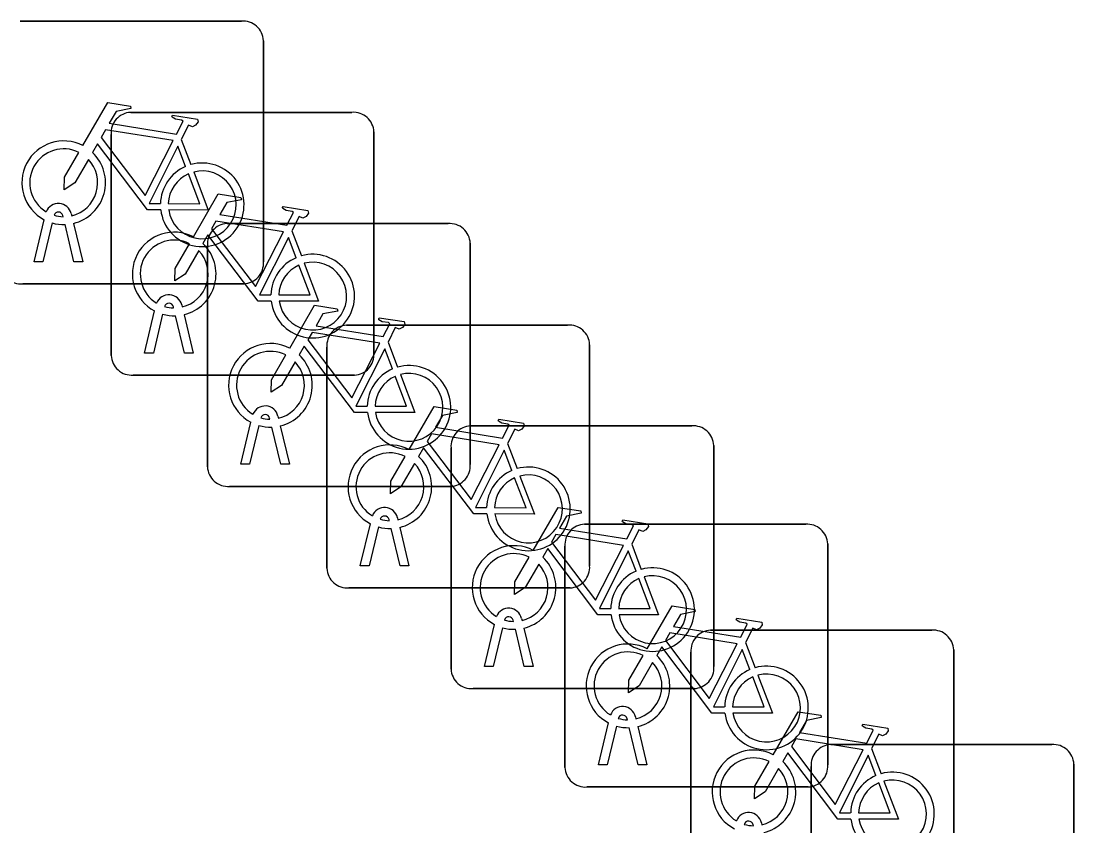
# Model space of a CAD drawing. Extents: x 158474 to 159560, y 388525 to 389605.
# Drawn here: x 158721.641 to 158725.644, y 388828.702 to 388831.763 of the extents above; entities that cross this region are included whole.
import ezdxf

# ---------------------------------------------------------------- set-up
doc = ezdxf.new("R2010")
doc.units = 0
doc.layers.add('IMGEO_Fietsenrek', color=7, linetype='Continuous')

msp = doc.modelspace()

# ---------------------------------------------------------------- linework, layer by layer
at = {"layer": 'IMGEO_Fietsenrek'}
for p, q in [((158721.6379, 388831.7625), (158722.4788, 388831.7625)), ((158722.4788, 388831.7625), (158721.6379, 388831.7625)), ((158722.5625, 388831.6881), (158722.5625, 388830.8472)), ((158722.5625, 388830.8472), (158722.5625, 388831.6881)), ((158722.0579, 388831.4155), (158722.8988, 388831.4155)), ((158722.8988, 388831.4155), (158722.0579, 388831.4155)), ((158721.9835, 388830.4909), (158721.9835, 388831.3318)), ((158721.9835, 388831.3318), (158721.9835, 388830.4909)), ((158722.9825, 388831.3411), (158722.9825, 388830.5002)), ((158722.9825, 388830.5002), (158722.9825, 388831.3411)), ((158722.2502, 388831.3122), (158722.2865, 388831.217)), ((158721.6905, 388830.8473), (158721.7288, 388831.0073)), ((158721.8009, 388831.0189), (158721.7999, 388831.0232)), ((158721.8316, 388831.0304), (158721.8334, 388831.0225)), ((158721.7592, 388830.9951), (158721.7239, 388830.8473)), ((158721.842, 388830.8473), (158721.8081, 388830.989)), ((158721.8404, 388830.9933), (158721.8754, 388830.8473)), ((158722.4239, 388830.9925), (158723.2648, 388830.9925)), ((158723.2648, 388830.9925), (158722.4239, 388830.9925)), ((158722.6702, 388830.9652), (158722.7065, 388830.87)), ((158722.3495, 388830.0679), (158722.3495, 388830.9088)), ((158722.3495, 388830.9088), (158722.3495, 388830.0679)), ((158723.3485, 388830.9181), (158723.3485, 388830.0772)), ((158723.3485, 388830.0772), (158723.3485, 388830.9181)), ((158721.7239, 388830.8473), (158721.6905, 388830.8473)), ((158721.8754, 388830.8473), (158721.842, 388830.8473)), ((158722.4881, 388830.7635), (158721.6472, 388830.7635)), ((158721.6472, 388830.7635), (158722.4881, 388830.7635)), ((158722.2516, 388830.6834), (158722.2534, 388830.6755)), ((158722.1105, 388830.5003), (158722.1488, 388830.6603)), ((158722.1792, 388830.6481), (158722.1439, 388830.5003)), ((158722.2209, 388830.6719), (158722.2199, 388830.6762)), ((158722.262, 388830.5003), (158722.2281, 388830.642)), ((158722.2604, 388830.6463), (158722.2954, 388830.5003)), ((158722.8779, 388830.6065), (158723.7188, 388830.6065)), ((158723.7188, 388830.6065), (158722.8779, 388830.6065)), ((158722.8035, 388829.6819), (158722.8035, 388830.5228)), ((158722.8035, 388830.5228), (158722.8035, 388829.6819)), ((158723.0362, 388830.5422), (158723.0725, 388830.447)), ((158723.8025, 388830.5321), (158723.8025, 388829.6912)), ((158723.8025, 388829.6912), (158723.8025, 388830.5321)), ((158722.1439, 388830.5003), (158722.1105, 388830.5003)), ((158722.2954, 388830.5003), (158722.262, 388830.5003)), ((158722.9081, 388830.4165), (158722.0672, 388830.4165)), ((158722.0672, 388830.4165), (158722.9081, 388830.4165)), ((158722.5869, 388830.2489), (158722.5859, 388830.2532)), ((158722.6176, 388830.2604), (158722.6194, 388830.2525)), ((158722.4765, 388830.0773), (158722.5148, 388830.2373)), ((158722.5452, 388830.2251), (158722.5099, 388830.0773)), ((158722.628, 388830.0773), (158722.5941, 388830.219)), ((158722.6264, 388830.2233), (158722.6614, 388830.0773)), ((158723.3499, 388830.2235), (158724.1908, 388830.2235)), ((158724.1908, 388830.2235), (158723.3499, 388830.2235)), ((158723.2755, 388829.2989), (158723.2755, 388830.1398)), ((158723.2755, 388830.1398), (158723.2755, 388829.2989)), ((158723.4902, 388830.1562), (158723.5265, 388830.061)), ((158724.2745, 388830.1491), (158724.2745, 388829.3082)), ((158724.2745, 388829.3082), (158724.2745, 388830.1491)), ((158722.5099, 388830.0773), (158722.4765, 388830.0773)), ((158722.6614, 388830.0773), (158722.628, 388830.0773)), ((158723.2741, 388829.9935), (158722.4332, 388829.9935)), ((158722.4332, 388829.9935), (158723.2741, 388829.9935)), ((158722.9305, 388829.6913), (158722.9688, 388829.8513)), ((158723.0409, 388829.8629), (158723.0399, 388829.8672)), ((158723.0716, 388829.8744), (158723.0734, 388829.8665)), ((158723.7829, 388829.8495), (158724.6238, 388829.8495)), ((158724.6238, 388829.8495), (158723.7829, 388829.8495)), ((158722.9992, 388829.8391), (158722.9639, 388829.6913)), ((158723.082, 388829.6913), (158723.0481, 388829.833)), ((158723.0804, 388829.8373), (158723.1154, 388829.6913)), ((158723.7085, 388828.9249), (158723.7085, 388829.7658)), ((158723.7085, 388829.7658), (158723.7085, 388828.9249)), ((158723.9622, 388829.7732), (158723.9985, 388829.678)), ((158724.7075, 388829.7751), (158724.7075, 388828.9342)), ((158724.7075, 388828.9342), (158724.7075, 388829.7751)), ((158722.9639, 388829.6913), (158722.9305, 388829.6913)), ((158723.1154, 388829.6913), (158723.082, 388829.6913)), ((158723.7281, 388829.6075), (158722.8872, 388829.6075)), ((158722.8872, 388829.6075), (158723.7281, 388829.6075)), ((158723.5129, 388829.4799), (158723.5119, 388829.4842)), ((158723.5436, 388829.4914), (158723.5454, 388829.4835)), ((158723.4025, 388829.3083), (158723.4408, 388829.4683)), ((158723.4712, 388829.4561), (158723.4359, 388829.3083)), ((158723.554, 388829.3083), (158723.5201, 388829.45)), ((158723.5524, 388829.4543), (158723.5874, 388829.3083)), ((158724.2619, 388829.4465), (158725.1028, 388829.4465)), ((158725.1028, 388829.4465), (158724.2619, 388829.4465)), ((158724.1875, 388828.5219), (158724.1875, 388829.3628)), ((158724.1875, 388829.3628), (158724.1875, 388828.5219)), ((158724.3952, 388829.3992), (158724.4315, 388829.304)), ((158725.1865, 388829.3721), (158725.1865, 388828.5312)), ((158725.1865, 388828.5312), (158725.1865, 388829.3721)), ((158723.4359, 388829.3083), (158723.4025, 388829.3083)), ((158723.5874, 388829.3083), (158723.554, 388829.3083)), ((158724.2001, 388829.2245), (158723.3592, 388829.2245)), ((158723.3592, 388829.2245), (158724.2001, 388829.2245)), ((158723.8355, 388828.9343), (158723.8738, 388829.0943)), ((158723.9042, 388829.0821), (158723.8689, 388828.9343)), ((158723.9459, 388829.1059), (158723.9449, 388829.1102)), ((158723.9766, 388829.1174), (158723.9784, 388829.1095)), ((158723.987, 388828.9343), (158723.9531, 388829.076)), ((158723.9854, 388829.0803), (158724.0204, 388828.9343)), ((158724.7189, 388829.0115), (158725.5598, 388829.0115)), ((158725.5598, 388829.0115), (158724.7189, 388829.0115)), ((158724.8742, 388828.9962), (158724.9105, 388828.901)), ((158723.8689, 388828.9343), (158723.8355, 388828.9343)), ((158724.0204, 388828.9343), (158723.987, 388828.9343)), ((158724.6445, 388828.0869), (158724.6445, 388828.9278)), ((158724.6445, 388828.9278), (158724.6445, 388828.0869)), ((158725.6435, 388828.9371), (158725.6435, 388828.0962)), ((158725.6435, 388828.0962), (158725.6435, 388828.9371)), ((158724.6331, 388828.8505), (158723.7922, 388828.8505)), ((158723.7922, 388828.8505), (158724.6331, 388828.8505)), ((158724.4249, 388828.7029), (158724.4239, 388828.7072)), ((158724.4556, 388828.7144), (158724.4574, 388828.7065))]:
    msp.add_line(p, q, dxfattribs=at)
for points in [[(158721.8761, 388831.2892), (158721.9708, 388831.4527), (158722.057, 388831.4389), (158722.0587, 388831.4302), (158722.0026, 388831.4193), (158721.9764, 388831.374), (158722.2316, 388831.3332)], [(158722.2316, 388831.3332), (158722.2566, 388831.382), (158722.2515, 388831.386), (158722.2283, 388831.3897), (158722.2156, 388831.3972), (158722.2146, 388831.4003), (158722.2168, 388831.4049), (158722.3116, 388831.3898), (158722.3139, 388831.3795), (158722.3045, 388831.3671), (158722.2921, 388831.3607), (158722.2776, 388831.3669), (158722.2502, 388831.3122)], [(158722.2187, 388831.308), (158721.9619, 388831.349), (158721.9452, 388831.3202), (158722.1122, 388831.0999), (158722.2187, 388831.308)], [(158722.1718, 388831.0445), (158722.1221, 388831.0446), (158721.9314, 388831.2963), (158721.9124, 388831.2635)], [(158722.2667, 388831.21), (158722.2374, 388831.2868), (158722.128, 388831.0687), (158722.1707, 388831.0686)], [(158721.8968, 388831.2367), (158721.8452, 388831.1475), (158721.8053, 388831.1215), (158721.8065, 388831.169), (158721.861, 388831.2632)], [(158722.2007, 388831.0685), (158722.3206, 388831.0683), (158722.2774, 388831.1819)], [(158722.2972, 388831.1888), (158722.3522, 388831.0442), (158722.2021, 388831.0445)], [(158722.2961, 388830.9422), (158722.3908, 388831.1057), (158722.477, 388831.0919), (158722.4787, 388831.0832), (158722.4226, 388831.0723), (158722.3964, 388831.027), (158722.6516, 388830.9862)], [(158722.6516, 388830.9862), (158722.6766, 388831.035), (158722.6715, 388831.039), (158722.6483, 388831.0427), (158722.6356, 388831.0502), (158722.6346, 388831.0533), (158722.6368, 388831.0579), (158722.7316, 388831.0428), (158722.7339, 388831.0325), (158722.7245, 388831.0201), (158722.7121, 388831.0137), (158722.6976, 388831.0199), (158722.6702, 388830.9652)], [(158722.6387, 388830.961), (158722.3819, 388831.002), (158722.3652, 388830.9732), (158722.5322, 388830.7529), (158722.6387, 388830.961)], [(158722.5918, 388830.6975), (158722.5421, 388830.6976), (158722.3514, 388830.9493), (158722.3324, 388830.9165)], [(158722.6867, 388830.863), (158722.6574, 388830.9398), (158722.548, 388830.7217), (158722.5907, 388830.7216)], [(158722.3168, 388830.8897), (158722.2652, 388830.8005), (158722.2253, 388830.7745), (158722.2265, 388830.822), (158722.281, 388830.9162)], [(158722.6207, 388830.7215), (158722.7406, 388830.7213), (158722.6974, 388830.8349)], [(158722.7172, 388830.8418), (158722.7722, 388830.6972), (158722.6221, 388830.6975)], [(158722.6621, 388830.5192), (158722.7568, 388830.6827), (158722.843, 388830.6689), (158722.8447, 388830.6602), (158722.7886, 388830.6493), (158722.7624, 388830.604), (158723.0176, 388830.5632)], [(158723.0176, 388830.5632), (158723.0426, 388830.612), (158723.0375, 388830.616), (158723.0143, 388830.6197), (158723.0016, 388830.6272), (158723.0006, 388830.6303), (158723.0028, 388830.6349), (158723.0976, 388830.6198), (158723.0999, 388830.6095), (158723.0905, 388830.5971), (158723.0781, 388830.5907), (158723.0636, 388830.5969), (158723.0362, 388830.5422)], [(158723.0047, 388830.538), (158722.7479, 388830.579), (158722.7312, 388830.5502), (158722.8982, 388830.3299), (158723.0047, 388830.538)], [(158722.9578, 388830.2745), (158722.9081, 388830.2746), (158722.7174, 388830.5263), (158722.6984, 388830.4935)], [(158722.6828, 388830.4667), (158722.6312, 388830.3775), (158722.5913, 388830.3515), (158722.5925, 388830.399), (158722.647, 388830.4932)], [(158723.0527, 388830.44), (158723.0234, 388830.5168), (158722.914, 388830.2987), (158722.9567, 388830.2986)], [(158722.9867, 388830.2985), (158723.1066, 388830.2983), (158723.0634, 388830.4119)], [(158723.0832, 388830.4188), (158723.1382, 388830.2742), (158722.9881, 388830.2745)], [(158723.1161, 388830.1332), (158723.2108, 388830.2967), (158723.297, 388830.2829), (158723.2987, 388830.2742), (158723.2426, 388830.2633), (158723.2164, 388830.218), (158723.4716, 388830.1772)], [(158723.4716, 388830.1772), (158723.4966, 388830.226), (158723.4915, 388830.23), (158723.4683, 388830.2337), (158723.4556, 388830.2412), (158723.4546, 388830.2443), (158723.4568, 388830.2489), (158723.5516, 388830.2338), (158723.5539, 388830.2235), (158723.5445, 388830.2111), (158723.5321, 388830.2047), (158723.5176, 388830.2109), (158723.4902, 388830.1562)], [(158723.4587, 388830.152), (158723.2019, 388830.193), (158723.1852, 388830.1642), (158723.3522, 388829.9439), (158723.4587, 388830.152)], [(158723.4118, 388829.8885), (158723.3621, 388829.8886), (158723.1714, 388830.1403), (158723.1524, 388830.1075)], [(158723.5067, 388830.054), (158723.4774, 388830.1308), (158723.368, 388829.9127), (158723.4107, 388829.9126)], [(158723.1368, 388830.0807), (158723.0852, 388829.9915), (158723.0453, 388829.9655), (158723.0465, 388830.013), (158723.101, 388830.1072)], [(158723.4407, 388829.9125), (158723.5606, 388829.9123), (158723.5174, 388830.0259)], [(158723.5372, 388830.0328), (158723.5922, 388829.8882), (158723.4421, 388829.8885)], [(158723.5881, 388829.7502), (158723.6828, 388829.9137), (158723.769, 388829.8999), (158723.7707, 388829.8912), (158723.7146, 388829.8803), (158723.6884, 388829.835), (158723.9436, 388829.7942)], [(158723.9436, 388829.7942), (158723.9686, 388829.843), (158723.9635, 388829.847), (158723.9403, 388829.8507), (158723.9276, 388829.8582), (158723.9266, 388829.8613), (158723.9288, 388829.8659), (158724.0236, 388829.8508), (158724.0259, 388829.8405), (158724.0165, 388829.8281), (158724.0041, 388829.8217), (158723.9896, 388829.8279), (158723.9622, 388829.7732)], [(158723.9307, 388829.769), (158723.6739, 388829.81), (158723.6572, 388829.7812), (158723.8242, 388829.5609), (158723.9307, 388829.769)], [(158723.6088, 388829.6977), (158723.5572, 388829.6085), (158723.5173, 388829.5825), (158723.5185, 388829.63), (158723.573, 388829.7242)], [(158723.8838, 388829.5055), (158723.8341, 388829.5056), (158723.6434, 388829.7573), (158723.6244, 388829.7245)], [(158723.9787, 388829.671), (158723.9494, 388829.7478), (158723.84, 388829.5297), (158723.8827, 388829.5296)], [(158723.9127, 388829.5295), (158724.0326, 388829.5293), (158723.9894, 388829.6429)], [(158724.0092, 388829.6498), (158724.0642, 388829.5052), (158723.9141, 388829.5055)], [(158724.0211, 388829.3762), (158724.1158, 388829.5397), (158724.202, 388829.5259), (158724.2037, 388829.5172), (158724.1476, 388829.5063), (158724.1214, 388829.461), (158724.3766, 388829.4202)], [(158724.3766, 388829.4202), (158724.4016, 388829.469), (158724.3965, 388829.473), (158724.3733, 388829.4767), (158724.3606, 388829.4842), (158724.3596, 388829.4873), (158724.3618, 388829.4919), (158724.4566, 388829.4768), (158724.4589, 388829.4665), (158724.4495, 388829.4541), (158724.4371, 388829.4477), (158724.4226, 388829.4539), (158724.3952, 388829.3992)], [(158724.3637, 388829.395), (158724.1069, 388829.436), (158724.0902, 388829.4072), (158724.2572, 388829.1869), (158724.3637, 388829.395)], [(158724.3168, 388829.1315), (158724.2671, 388829.1316), (158724.0764, 388829.3833), (158724.0574, 388829.3505)], [(158724.4117, 388829.297), (158724.3824, 388829.3738), (158724.273, 388829.1557), (158724.3157, 388829.1556)], [(158724.0418, 388829.3237), (158723.9902, 388829.2345), (158723.9503, 388829.2085), (158723.9515, 388829.256), (158724.006, 388829.3502)], [(158724.3457, 388829.1555), (158724.4656, 388829.1553), (158724.4224, 388829.2689)], [(158724.4422, 388829.2758), (158724.4972, 388829.1312), (158724.3471, 388829.1315)], [(158724.5001, 388828.9732), (158724.5948, 388829.1367), (158724.681, 388829.1229), (158724.6827, 388829.1142), (158724.6266, 388829.1033), (158724.6004, 388829.058), (158724.8556, 388829.0172)], [(158724.8556, 388829.0172), (158724.8806, 388829.066), (158724.8755, 388829.07), (158724.8523, 388829.0737), (158724.8396, 388829.0812), (158724.8386, 388829.0843), (158724.8408, 388829.0889), (158724.9356, 388829.0738), (158724.9379, 388829.0635), (158724.9285, 388829.0511), (158724.9161, 388829.0447), (158724.9016, 388829.0509), (158724.8742, 388828.9962)], [(158724.8427, 388828.992), (158724.5859, 388829.033), (158724.5692, 388829.0042), (158724.7362, 388828.7839), (158724.8427, 388828.992)], [(158724.7958, 388828.7285), (158724.7461, 388828.7286), (158724.5554, 388828.9803), (158724.5364, 388828.9475)], [(158724.8907, 388828.894), (158724.8614, 388828.9708), (158724.752, 388828.7527), (158724.7947, 388828.7526)], [(158724.5208, 388828.9207), (158724.4692, 388828.8315), (158724.4293, 388828.8055), (158724.4305, 388828.853), (158724.485, 388828.9472)], [(158724.8247, 388828.7525), (158724.9446, 388828.7523), (158724.9014, 388828.8659)], [(158724.9212, 388828.8728), (158724.9762, 388828.7282), (158724.8261, 388828.7285)]]:
    msp.add_lwpolyline(points, dxfattribs=at)
for centre, radius, start, end in [((158722.4846, 388831.6848), 0.0779, 2.4484, 94.2845), ((158722.4846, 388831.6848), 0.0779, 2.4484, 94.2845), ((158722.0612, 388831.3376), 0.0779, 92.4484, 184.2845), ((158722.0612, 388831.3376), 0.0779, 92.4484, 184.2845), ((158722.9046, 388831.3378), 0.0779, 2.4484, 94.2845), ((158722.9046, 388831.3378), 0.0779, 2.4484, 94.2845), ((158721.8031, 388831.1479), 0.159, 62.6766, 242.1369), ((158721.8031, 388831.1479), 0.129, 63.3192, 238.903), ((158721.8031, 388831.1479), 0.159, 283.5766, 46.6042), ((158721.8031, 388831.1479), 0.129, 283.6043, 43.4302), ((158722.3297, 388831.0639), 0.159, 113.3408, 178.3217), ((158722.3297, 388831.0639), 0.159, 187.0065, 105.7708), ((158722.3297, 388831.0639), 0.129, 113.923, 177.9556), ((158722.3297, 388831.0639), 0.129, 188.6715, 104.5883), ((158721.7829, 388831.0193), 0.0499, 12.8025, 158.6934), ((158721.7829, 388831.0193), 0.0174, 12.8025, 163.4502), ((158721.8031, 388831.1479), 0.129, 253.415, 269.0204), ((158721.8031, 388831.1479), 0.159, 253.9967, 271.7867), ((158722.4272, 388830.9146), 0.0779, 92.4484, 184.2845), ((158722.4272, 388830.9146), 0.0779, 92.4484, 184.2845), ((158723.2706, 388830.9148), 0.0779, 2.4484, 94.2845), ((158723.2706, 388830.9148), 0.0779, 2.4484, 94.2845), ((158722.2231, 388830.8009), 0.159, 62.6766, 242.1369), ((158722.2231, 388830.8009), 0.129, 63.3192, 238.903), ((158722.2231, 388830.8009), 0.129, 283.6043, 43.4302), ((158722.2231, 388830.8009), 0.159, 283.5766, 46.6042), ((158722.4848, 388830.8414), 0.0779, 272.4484, 4.2845), ((158722.4848, 388830.8414), 0.0779, 272.4484, 4.2845), ((158722.7497, 388830.7169), 0.159, 113.3408, 178.3217), ((158722.7497, 388830.7169), 0.159, 187.0065, 105.7708), ((158722.7497, 388830.7169), 0.129, 188.6715, 104.5883), ((158721.6414, 388830.8412), 0.0779, 182.4484, 274.2845), ((158721.6414, 388830.8412), 0.0779, 182.4484, 274.2845), ((158722.7497, 388830.7169), 0.129, 113.923, 177.9556), ((158722.2029, 388830.6723), 0.0499, 12.8025, 158.6934), ((158722.2029, 388830.6723), 0.0174, 12.8025, 163.4502), ((158722.2231, 388830.8009), 0.159, 253.9967, 271.7867), ((158722.2231, 388830.8009), 0.129, 253.415, 269.0204), ((158722.8812, 388830.5286), 0.0779, 92.4484, 184.2845), ((158722.8812, 388830.5286), 0.0779, 92.4484, 184.2845), ((158723.7246, 388830.5288), 0.0779, 2.4484, 94.2845), ((158723.7246, 388830.5288), 0.0779, 2.4484, 94.2845), ((158722.5891, 388830.3779), 0.159, 62.6766, 242.1369), ((158722.0614, 388830.4942), 0.0779, 182.4484, 274.2845), ((158722.0614, 388830.4942), 0.0779, 182.4484, 274.2845), ((158722.5891, 388830.3779), 0.129, 63.3192, 238.903), ((158722.5891, 388830.3779), 0.159, 283.5766, 46.6042), ((158722.9048, 388830.4944), 0.0779, 272.4484, 4.2845), ((158722.9048, 388830.4944), 0.0779, 272.4484, 4.2845), ((158722.5891, 388830.3779), 0.129, 283.6043, 43.4302), ((158723.1157, 388830.2939), 0.159, 187.0065, 105.7708), ((158723.1157, 388830.2939), 0.159, 113.3408, 178.3217), ((158723.1157, 388830.2939), 0.129, 113.923, 177.9556), ((158723.1157, 388830.2939), 0.129, 188.6715, 104.5883), ((158722.5689, 388830.2493), 0.0499, 12.8025, 158.6934), ((158722.5689, 388830.2493), 0.0174, 12.8025, 163.4502), ((158722.5891, 388830.3779), 0.129, 253.415, 269.0204), ((158722.5891, 388830.3779), 0.159, 253.9967, 271.7867), ((158723.3532, 388830.1456), 0.0779, 92.4484, 184.2845), ((158723.3532, 388830.1456), 0.0779, 92.4484, 184.2845), ((158724.1966, 388830.1458), 0.0779, 2.4484, 94.2845), ((158724.1966, 388830.1458), 0.0779, 2.4484, 94.2845), ((158723.0431, 388829.9919), 0.159, 62.6766, 242.1369), ((158723.0431, 388829.9919), 0.129, 63.3192, 238.903), ((158723.0431, 388829.9919), 0.159, 283.5766, 46.6042), ((158722.4274, 388830.0712), 0.0779, 182.4484, 274.2845), ((158722.4274, 388830.0712), 0.0779, 182.4484, 274.2845), ((158723.0431, 388829.9919), 0.129, 283.6043, 43.4302), ((158723.2708, 388830.0714), 0.0779, 272.4484, 4.2845), ((158723.2708, 388830.0714), 0.0779, 272.4484, 4.2845), ((158723.5697, 388829.9079), 0.159, 113.3408, 178.3217), ((158723.5697, 388829.9079), 0.159, 187.0065, 105.7708), ((158723.5697, 388829.9079), 0.129, 113.923, 177.9556), ((158723.5697, 388829.9079), 0.129, 188.6715, 104.5883), ((158723.0229, 388829.8633), 0.0499, 12.8025, 158.6934), ((158723.0229, 388829.8633), 0.0174, 12.8025, 163.4502), ((158723.0431, 388829.9919), 0.129, 253.415, 269.0204), ((158723.7862, 388829.7716), 0.0779, 92.4484, 184.2845), ((158723.7862, 388829.7716), 0.0779, 92.4484, 184.2845), ((158724.6296, 388829.7718), 0.0779, 2.4484, 94.2845), ((158724.6296, 388829.7718), 0.0779, 2.4484, 94.2845), ((158723.0431, 388829.9919), 0.159, 253.9967, 271.7867), ((158723.5151, 388829.6089), 0.159, 62.6766, 242.1369), ((158723.5151, 388829.6089), 0.129, 63.3192, 238.903), ((158723.5151, 388829.6089), 0.159, 283.5766, 46.6042), ((158722.8814, 388829.6852), 0.0779, 182.4484, 274.2845), ((158722.8814, 388829.6852), 0.0779, 182.4484, 274.2845), ((158723.5151, 388829.6089), 0.129, 283.6043, 43.4302), ((158723.7248, 388829.6854), 0.0779, 272.4484, 4.2845), ((158723.7248, 388829.6854), 0.0779, 272.4484, 4.2845), ((158724.0417, 388829.5249), 0.159, 187.0065, 105.7708), ((158724.0417, 388829.5249), 0.159, 113.3408, 178.3217), ((158724.0417, 388829.5249), 0.129, 113.923, 177.9556), ((158724.0417, 388829.5249), 0.129, 188.6715, 104.5883), ((158723.4949, 388829.4803), 0.0499, 12.8025, 158.6934), ((158723.4949, 388829.4803), 0.0174, 12.8025, 163.4502), ((158723.5151, 388829.6089), 0.129, 253.415, 269.0204), ((158723.5151, 388829.6089), 0.159, 253.9967, 271.7867), ((158724.2652, 388829.3686), 0.0779, 92.4484, 184.2845), ((158724.2652, 388829.3686), 0.0779, 92.4484, 184.2845), ((158725.1086, 388829.3688), 0.0779, 2.4484, 94.2845), ((158725.1086, 388829.3688), 0.0779, 2.4484, 94.2845), ((158723.9481, 388829.2349), 0.159, 62.6766, 242.1369), ((158723.9481, 388829.2349), 0.129, 63.3192, 238.903), ((158723.9481, 388829.2349), 0.129, 283.6043, 43.4302), ((158723.9481, 388829.2349), 0.159, 283.5766, 46.6042), ((158723.3534, 388829.3022), 0.0779, 182.4484, 274.2845), ((158723.3534, 388829.3022), 0.0779, 182.4484, 274.2845), ((158724.1968, 388829.3024), 0.0779, 272.4484, 4.2845), ((158724.1968, 388829.3024), 0.0779, 272.4484, 4.2845), ((158724.4747, 388829.1509), 0.159, 113.3408, 178.3217), ((158724.4747, 388829.1509), 0.159, 187.0065, 105.7708), ((158724.4747, 388829.1509), 0.129, 113.923, 177.9556), ((158724.4747, 388829.1509), 0.129, 188.6715, 104.5883), ((158723.9279, 388829.1063), 0.0499, 12.8025, 158.6934), ((158723.9279, 388829.1063), 0.0174, 12.8025, 163.4502), ((158723.9481, 388829.2349), 0.159, 253.9967, 271.7867), ((158723.9481, 388829.2349), 0.129, 253.415, 269.0204), ((158724.7222, 388828.9336), 0.0779, 92.4484, 184.2845), ((158724.7222, 388828.9336), 0.0779, 92.4484, 184.2845), ((158725.5656, 388828.9338), 0.0779, 2.4484, 94.2845), ((158725.5656, 388828.9338), 0.0779, 2.4484, 94.2845), ((158724.4271, 388828.8319), 0.159, 62.6766, 242.1369), ((158724.4271, 388828.8319), 0.129, 63.3192, 238.903), ((158723.7864, 388828.9282), 0.0779, 182.4484, 274.2845), ((158723.7864, 388828.9282), 0.0779, 182.4484, 274.2845), ((158724.4271, 388828.8319), 0.159, 283.5766, 46.6042), ((158724.6298, 388828.9284), 0.0779, 272.4484, 4.2845), ((158724.6298, 388828.9284), 0.0779, 272.4484, 4.2845), ((158724.4271, 388828.8319), 0.129, 283.6043, 43.4302), ((158724.9537, 388828.7479), 0.159, 113.3408, 178.3217), ((158724.9537, 388828.7479), 0.159, 187.0065, 105.7708), ((158724.9537, 388828.7479), 0.129, 113.923, 177.9556), ((158724.9537, 388828.7479), 0.129, 188.6715, 104.5883), ((158724.4069, 388828.7033), 0.0499, 12.8025, 158.6934), ((158724.4069, 388828.7033), 0.0174, 12.8025, 163.4502), ((158724.4271, 388828.8319), 0.129, 253.415, 269.0204)]:
    msp.add_arc(centre, radius, start, end, dxfattribs=at)

doc.saveas('drawing.dxf')
